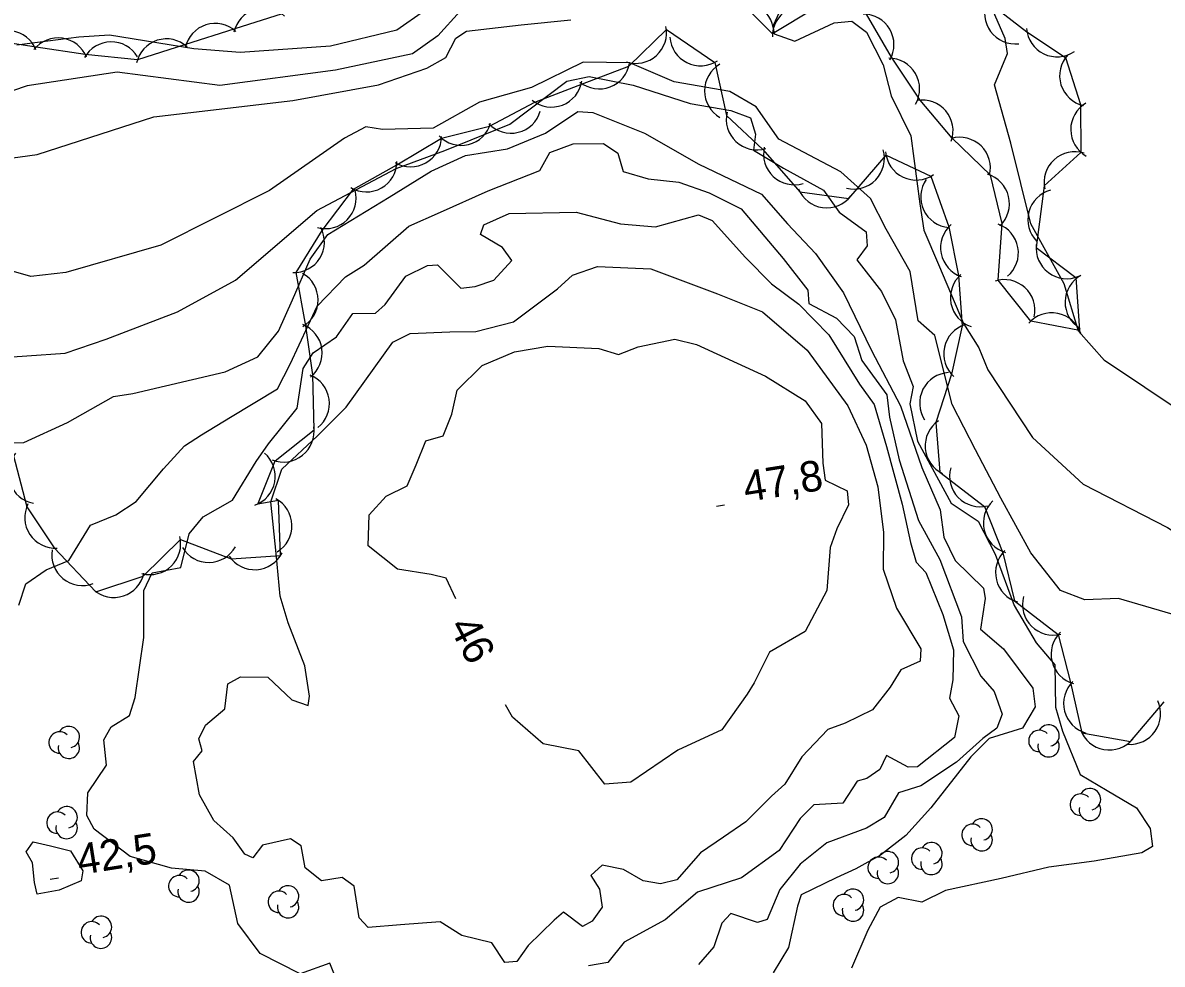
# Model space of a CAD drawing. Extents: x 646142 to 649934, y 5874075 to 5876351.
# Drawn here: x 647215 to 647326.6, y 5875799.1 to 5875891.3 of the extents above; entities that cross this region are included whole.
import ezdxf

# ---------------------------------------------------------------- set-up
doc = ezdxf.new("R2010")
doc.units = 0
for name, color, linetype in [('Niveau 1', 7, 'Continuous'), ('Niveau 2', 7, 'Continuous'), ('Niveau 3', 7, 'Continuous'), ('Niveau 44', 7, 'Continuous')]:
    doc.layers.add(name, color=color, linetype=linetype)

msp = doc.modelspace()

# ---------------------------------------------------------------- linework, layer by layer
at = {"layer": 'Niveau 1'}
for points in [[(647385.17, 5875843.97), (647382.57, 5875841.69), (647376.82, 5875839.72), (647373.04, 5875841.13), (647368.36, 5875844.76), (647365.13, 5875845.88), (647359.37, 5875847.55), (647350.82, 5875848.77), (647339.29, 5875847.43), (647333.28, 5875849.83), (647328.81, 5875852.97), (647320.9, 5875858.25), (647318.37, 5875861.12), (647316.98, 5875865.78), (647313.69, 5875871.64), (647311.75, 5875879.56), (647310.15, 5875885.25), (647311.41, 5875888.33), (647311.2, 5875889.81), (647309.49, 5875893.7)], [(647257.86, 5875892.49), (647255.67, 5875890.07), (647253.18, 5875888.31)], [(647253.18, 5875888.31), (647245.65, 5875886.68), (647234.34, 5875885.19), (647224.26, 5875886.49), (647215.48, 5875885.15), (647206.63, 5875882.17), (647200.02, 5875881.09), (647193.36, 5875882.28), (647187.9, 5875882.54), (647181.86, 5875881.47), (647174.1, 5875876.91), (647165.97, 5875873.66), (647158.34, 5875872.89), (647154.96, 5875874.29), (647151.12, 5875876.74), (647146.49, 5875878.42), (647140.92, 5875879.08), (647137.63, 5875878.92), (647128.74, 5875877.5), (647120.83, 5875876.07), (647107.23, 5875874.11), (647099.55, 5875875.54)], [(647214.64, 5875834.3), (647215.35, 5875836.39), (647217.34, 5875837.74), (647219.54, 5875838.65), (647221.66, 5875842.14), (647224.15, 5875843.13), (647226.14, 5875844.43), (647228.8, 5875847.63), (647230.87, 5875849.91), (647232.54, 5875850.99), (647235.36, 5875852.71), (647239.96, 5875855.48), (647241.21, 5875857.9), (647243.86, 5875863.57), (647246.61, 5875866.44), (647248.45, 5875867.6), (647252.83, 5875871.43), (647255.91, 5875872.78), (647260.58, 5875874.86), (647265.66, 5875876.87), (647266.63, 5875878.63), (647268.9, 5875879.49), (647271.88, 5875879.51), (647273.29, 5875878.56), (647273.81, 5875876.77), (647276.24, 5875876.04), (647279.25, 5875875.71), (647279.25, 5875875.71), (647282.22, 5875874.69), (647285.36, 5875873.11), (647289.46, 5875868.24), (647291.88, 5875865.15), (647291.96, 5875863.83), (647294.68, 5875862.39), (647296.4, 5875860.61), (647297.15, 5875858.27), (647299.6, 5875854.9), (647299.88, 5875852.69), (647300.81, 5875848.53), (647302.71, 5875842.58), (647304.81, 5875838.77), (647306.91, 5875833.13), (647307.09, 5875830.74), (647308.8, 5875827.35), (647310.1, 5875825.82), (647310.89, 5875823.6), (647310.39, 5875822.23), (647309, 5875821.23)], [(647309, 5875821.23), (647306.42, 5875818.91), (647302.93, 5875816.6), (647300.76, 5875815.92), (647299.34, 5875813.48), (647297.61, 5875812.45), (647293.74, 5875811.02), (647291.14, 5875808.92), (647289.15, 5875806.43), (647287.89, 5875803.49), (647286.95, 5875803.22), (647284.34, 5875804.1), (647283.46, 5875803.15), (647282.66, 5875800.83), (647281.17, 5875799.08)]]:
    msp.add_lwpolyline(points, dxfattribs=at)
at = {"layer": 'Niveau 2'}
for points in [[(647214.46, 5875889.17), (647220.53, 5875889.96), (647223.53, 5875890.15), (647231.77, 5875888.83), (647236.33, 5875888.47), (647245.14, 5875889.07), (647251.64, 5875890.66), (647257.06, 5875894.46), (647262.59, 5875897.1), (647265, 5875899.09), (647266.06, 5875900.7)], [(647289.29, 5875892.82), (647288.44, 5875891), (647288.57, 5875890.26), (647290.6, 5875889.54), (647294.47, 5875891.32), (647296.18, 5875891.49), (647297.61, 5875890.42), (647299.26, 5875887.23), (647300.02, 5875884.19), (647301.96, 5875880.27), (647302.85, 5875873.6), (647303.22, 5875871.03), (647304.65, 5875867.65), (647307.12, 5875861.89), (647308.63, 5875859.5), (647309.48, 5875857.33)], [(647256.46, 5875887.95), (647257.43, 5875889.84), (647258.46, 5875890.52), (647263.83, 5875891.12), (647268.69, 5875891.61)], [(647097.85, 5875866.06), (647110.18, 5875864.03), (647116.68, 5875865.25), (647131.56, 5875867.22), (647142.42, 5875867.1), (647156.71, 5875864.84), (647163.93, 5875864.53), (647170.33, 5875865.51), (647178.65, 5875870.32), (647186.57, 5875874.36), (647190.95, 5875875.73), (647198.62, 5875876.39), (647206.19, 5875877.03), (647216.45, 5875878.42), (647227.87, 5875882.11), (647241.46, 5875883.72), (647249.86, 5875885.26), (647254.6, 5875886.89), (647256.46, 5875887.95)], [(647328.2, 5875833.22), (647322.27, 5875834.93), (647319, 5875834.82), (647316.61, 5875835.74), (647313.71, 5875839.42), (647310.76, 5875844.78), (647308.28, 5875849.49), (647306, 5875853.93), (647304.3, 5875860.69), (647302.66, 5875862.14), (647301.89, 5875866.96), (647299.53, 5875871.11), (647298.02, 5875874.14), (647295.11, 5875876.73), (647289.03, 5875879.93), (647286.82, 5875883.11), (647284.25, 5875884.59), (647278.79, 5875885.54), (647274.46, 5875887.41), (647269.9, 5875887.47), (647264.84, 5875885), (647259.74, 5875883.56), (647255.2, 5875881.02), (647250.26, 5875880.87), (647248.62, 5875881.16), (647246.54, 5875880.03)], [(647211.64, 5875858.44), (647219.19, 5875858.97), (647223.2, 5875860.36), (647230.18, 5875863.02), (647235.86, 5875866.14), (647243.82, 5875872.94), (647251.59, 5875877.07), (647256.36, 5875878.82), (647262.72, 5875881.42), (647268.29, 5875885.62), (647270.49, 5875886.07), (647274.78, 5875885.23), (647280.37, 5875883.43), (647284.35, 5875882.74), (647286.26, 5875882.01), (647286.76, 5875880.44), (647286.57, 5875878.87), (647289.51, 5875877.09), (647293.4, 5875874.94), (647294.94, 5875872.79), (647297.6, 5875870.87), (647297.68, 5875869.5), (647296.66, 5875868.12), (647299.1, 5875865.03), (647300.47, 5875862.23), (647301.21, 5875858.21), (647302.2, 5875855.72), (647301.85, 5875854.01), (647302.62, 5875850.34), (647305.92, 5875844.28), (647308.56, 5875842.53), (647310.21, 5875839.3), (647312.08, 5875834.25), (647314.22, 5875830.61), (647316.05, 5875828.44), (647316.11, 5875824.3), (647316.8, 5875821.95), (647318.54, 5875817.69), (647321.17, 5875816.12), (647324.03, 5875814.45), (647325.38, 5875812.4), (647325.62, 5875810.64), (647324.58, 5875810.02), (647319.9, 5875809.2), (647315.47, 5875808.64), (647310.81, 5875807.53), (647305.35, 5875806.34), (647303.05, 5875805.19), (647300.71, 5875805.64), (647298.96, 5875804.72), (647297.75, 5875802.46), (647296.16, 5875798.74)], [(647210.88, 5875850.12), (647215.13, 5875850.21), (647219.41, 5875852.19), (647223.93, 5875854.72), (647225.8, 5875855.03), (647234.84, 5875857.15), (647238.03, 5875858.62), (647240.08, 5875861.13), (647241.44, 5875864.21), (647243.17, 5875868.18), (647244.88, 5875870.6), (647250.9, 5875874.26), (647255.01, 5875876.8), (647258.36, 5875878.35), (647262.49, 5875879), (647266.19, 5875880.52), (647269.38, 5875882.63), (647270.82, 5875882.55), (647275.9, 5875880.52), (647281.2, 5875877.49), (647287.35, 5875874.54), (647289.88, 5875871.63), (647289.88, 5875871.63), (647292.64, 5875868.74), (647295.37, 5875864.88), (647298.11, 5875859.23), (647300.94, 5875853.82), (647303.04, 5875847.76), (647304.82, 5875843.63), (647305.2, 5875840.96), (647306.29, 5875838.66), (647309.08, 5875835.95), (647309.24, 5875834.93), (647308.79, 5875831.95), (647311.04, 5875830), (647313.89, 5875826.15), (647314.13, 5875824.33), (647312.9, 5875822.25), (647309.61, 5875821.23), (647307.84, 5875819.44), (647303.91, 5875814.45), (647301.48, 5875811.73), (647298.98, 5875809.81), (647296.58, 5875808.47), (647294.66, 5875807.59)], [(647246.54, 5875880.03), (647239.2, 5875874.9), (647228.55, 5875869.55), (647219.24, 5875866.88)], [(647246.67, 5875795.3), (647245.08, 5875799.21), (647242.2, 5875798.17), (647238.28, 5875800.18), (647236.1, 5875803.11), (647235.27, 5875806.86), (647232.9, 5875808.23), (647229.6, 5875808.52), (647225.54, 5875809.66), (647222.01, 5875812.34), (647221.3, 5875813.7), (647221.42, 5875815.89), (647223.22, 5875818.6), (647222.97, 5875821.09), (647223.7, 5875822.37), (647225.48, 5875823.47), (647226.05, 5875825.25), (647226.89, 5875831.12), (647226.89, 5875835.71), (647227.69, 5875837.46), (647230.5, 5875837.97), (647231.32, 5875841.26), (647232.7, 5875842.95), (647235.58, 5875844.56), (647237.89, 5875848.35), (647239.09, 5875850.08), (647241.9, 5875853.58), (647242.48, 5875857.48), (647243.47, 5875859.01), (647245.73, 5875860.56), (647247.33, 5875862.85), (647249.56, 5875862.9), (647250.51, 5875863.74), (647252.52, 5875866.53), (647254.66, 5875867.55), (647255.62, 5875867.64), (647257.91, 5875865.35), (647259.33, 5875865.49), (647261.15, 5875866.14), (647262.91, 5875868.04), (647261.98, 5875869.32), (647259.85, 5875870.6), (647260.16, 5875871.55), (647262.63, 5875872.66), (647269.2, 5875872.8), (647273.55, 5875871.63), (647276.96, 5875871.35)], [(647276.96, 5875871.35), (647281.19, 5875872.52), (647282.51, 5875871.97), (647285.79, 5875868.34), (647288.33, 5875865.78), (647290.99, 5875863.76), (647293.92, 5875860.78), (647296.92, 5875855.93), (647298.37, 5875853.95), (647299.58, 5875849.83), (647301.11, 5875844.19), (647301.94, 5875840.44), (647302.48, 5875838.49), (647303.43, 5875837.49), (647305.1, 5875833.36), (647306.12, 5875829.91), (647306.07, 5875826.99), (647305.73, 5875825.18), (647306.65, 5875823.44), (647306.23, 5875821.33), (647302.62, 5875818.44), (647301.71, 5875818.41), (647299.59, 5875819.57), (647298.93, 5875818.18), (647297.64, 5875817.31), (647296.7, 5875817.04)], [(647219.24, 5875866.88), (647215.82, 5875866.47), (647213.21, 5875867.25), (647209.18, 5875869.39), (647205.02, 5875871.8), (647202.92, 5875871.99), (647201.37, 5875871.37), (647197.36, 5875868.19), (647193.44, 5875865.83), (647187.03, 5875862.99), (647183.42, 5875862.16), (647179.89, 5875859.96), (647174.78, 5875857.42), (647169.34, 5875855.83)], [(647234.82, 5875824.14), (647235.1, 5875826.57), (647236.34, 5875827.27), (647239.03, 5875827.25), (647241.37, 5875825.03), (647242.97, 5875824.45), (647243.11, 5875825.38), (647242.64, 5875828.36), (647241.02, 5875832.55), (647240.24, 5875835.16), (647239.83, 5875839.36), (647239.32, 5875844.4), (647240.38, 5875847.6), (647243.88, 5875850.88), (647246.69, 5875853.68), (647251.26, 5875860.04), (647252.95, 5875860.9), (647256.82, 5875861.06), (647259.39, 5875861.09), (647263.07, 5875862.04), (647267.38, 5875865.28), (647268.85, 5875866.63), (647271.29, 5875867.45), (647276.51, 5875867.23), (647283.04, 5875864.8), (647287.45, 5875863.01), (647291.82, 5875859.27), (647295.78, 5875853.83), (647297.6, 5875849.95), (647298.74, 5875845.89), (647299.29, 5875841.42), (647299.25, 5875837.81), (647300.54, 5875834), (647302.94, 5875830), (647302.88, 5875828.8), (647300.97, 5875827.97), (647299.93, 5875826.27), (647298.21, 5875824.03), (647295.54, 5875822.73), (647293.83, 5875822.1), (647291.3, 5875819.44), (647289.62, 5875816.76), (647288.31, 5875815.59)], [(647257.41, 5875834.92), (647256.47, 5875836.94), (647255.01, 5875837.3), (647251.7, 5875837.83), (647248.85, 5875840.11), (647248.95, 5875843.15), (647250.59, 5875844.98), (647252.66, 5875845.98), (647253.54, 5875848.02), (647254.5, 5875850.4), (647256.17, 5875850.86), (647257.04, 5875853), (647257.55, 5875855.34), (647260, 5875857.76), (647263.17, 5875859.11), (647266.43, 5875859.67), (647271.42, 5875859.43), (647273.36, 5875858.83), (647275.28, 5875859.59), (647278.86, 5875860.35), (647280.97, 5875859.82), (647287.72, 5875856.73), (647291.61, 5875854.32), (647293.2, 5875852.08), (647293.36, 5875848.21), (647293.58, 5875846.52), (647295.74, 5875845.48), (647295.87, 5875844.12), (647294.73, 5875841.78), (647294.06, 5875839.94), (647293.73, 5875835.74), (647291.62, 5875831.7), (647288.12, 5875829.68), (647286.64, 5875826.68), (647285.95, 5875825.58)], [(647309.48, 5875857.33), (647313.88, 5875850.72), (647318.83, 5875846.14), (647327.09, 5875841.89), (647334.11, 5875837.28), (647339.53, 5875836.1), (647347.43, 5875833.2), (647353.27, 5875829.46)], [(647285.95, 5875825.58), (647283.45, 5875822.07), (647279.14, 5875820.09), (647274.55, 5875816.94), (647272, 5875816.74), (647269.45, 5875820.02), (647265.96, 5875820.7), (647262.96, 5875823.31), (647262.27, 5875824.54)], [(647288.31, 5875815.59), (647285.82, 5875813.05), (647283.62, 5875811.57), (647281.38, 5875810.03), (647279.07, 5875807.39), (647277.45, 5875807), (647275.76, 5875807.29), (647273.82, 5875808.41), (647271.73, 5875808.82), (647270.63, 5875807.8), (647271.5, 5875806.46), (647271.73, 5875804.71), (647270.78, 5875803.35), (647269.81, 5875802.8), (647267.96, 5875804.21), (647267.06, 5875803.43), (647264.51, 5875800.94), (647263.41, 5875799.4), (647262.22, 5875799.28), (647260.94, 5875801.21), (647258.01, 5875801.94), (647255.88, 5875803.27), (647252.02, 5875802.99), (647248.85, 5875802.73), (647247.95, 5875803.67), (647247.47, 5875806.77), (647246.3, 5875807.62), (647244.28, 5875807.3), (647242.66, 5875808.57), (647242.28, 5875810.7), (647241.24, 5875811.4), (647238.5, 5875810.78), (647237.54, 5875809.53), (647236.76, 5875809.91), (647235.63, 5875811.51), (647233.74, 5875813.21), (647232.35, 5875815.7), (647231.74, 5875818.96), (647232.6, 5875820.02), (647232.26, 5875821.19), (647232.93, 5875822.52), (647234.82, 5875824.14)], [(647296.7, 5875817.04), (647295.31, 5875814.9), (647292.46, 5875814.72), (647291.11, 5875813.38), (647289.07, 5875810.25), (647285.39, 5875807.59), (647281.07, 5875806.18), (647277.9, 5875803.45), (647273.89, 5875801.27), (647272.31, 5875799.28), (647270.4, 5875798.97)], [(647217.76, 5875810.71), (647219.7, 5875810.21), (647220.92, 5875808.28), (647220.74, 5875807.28), (647218.59, 5875806.38), (647216.46, 5875805.99), (647216.17, 5875807.11), (647215.98, 5875809.04), (647215.36, 5875810.12), (647216.06, 5875811.11), (647217.76, 5875810.71)], [(647294.66, 5875807.59), (647291.21, 5875805.92), (647290.87, 5875804.79), (647290, 5875800.74), (647288.47, 5875798.29)]]:
    msp.add_lwpolyline(points, dxfattribs=at)
at = {"layer": 'Niveau 3'}
for p, q in [((647282.94, 5875843.98), (647283.73, 5875844.11)), ((647217.73, 5875807.46), (647218.52, 5875807.58))]:
    msp.add_line(p, q, dxfattribs=at)
at = {"layer": 'Niveau 44'}
for points in [[(647292.58, 5875892.76), (647288.42, 5875890.26), (647284.52, 5875894.17)], [(647309.29, 5875893.56), (647313.32, 5875890.46), (647317.11, 5875887.95), (647318.56, 5875883.32), (647318.61, 5875878.64), (647315.02, 5875875.37), (647314.22, 5875869.31), (647318.11, 5875866.4), (647318.48, 5875861.2), (647313.71, 5875862.12), (647310.5, 5875866.12), (647310.9, 5875871.68), (647309.75, 5875876.4), (647306.01, 5875880.04), (647302.88, 5875883.76), (647300.05, 5875887.98), (647297.61, 5875892.18)], [(647240.42, 5875892.2), (647235.79, 5875890.73), (647230.88, 5875889.18), (647226.26, 5875887.71), (647221.14, 5875888.24), (647216.34, 5875888.95), (647211.25, 5875889.73)], [(647214.1, 5875849.05), (647215.42, 5875843.93), (647218.1, 5875839.89), (647222.19, 5875835.61), (647226.81, 5875837.12), (647230.46, 5875840.72), (647235.42, 5875838.84), (647240.26, 5875839.16), (647240.08, 5875844.54), (647238.03, 5875844.19), (647239.75, 5875848.42), (647243.55, 5875851.45), (647243.43, 5875856.84), (647242.74, 5875861.64), (647241.78, 5875866.87), (647244.33, 5875871), (647247.42, 5875875.05), (647251.64, 5875877.43), (647256.02, 5875880.04), (647260.73, 5875881.2), (647265.15, 5875883.56), (647269.82, 5875885.35), (647274.35, 5875887.09), (647278.04, 5875890.67), (647282.77, 5875887.46), (647283.91, 5875882.26), (647287.46, 5875878.94), (647291.09, 5875874.79), (647295.9, 5875874.14), (647299.53, 5875878.37), (647303.92, 5875876.3), (647305.67, 5875871.36), (647306.61, 5875866.59), (647306.97, 5875861.65), (647305.94, 5875856.91), (647304.41, 5875852.17), (647304.8, 5875847.33), (647309.17, 5875843.95), (647310.96, 5875839.42), (647312.12, 5875834.71), (647316.38, 5875831.41), (647317.57, 5875826.71), (647318.69, 5875821.79), (647323.46, 5875820.94), (647326.77, 5875824.81)]]:
    msp.add_lwpolyline(points, dxfattribs=at)
for centre, radius, start, end in [((647285.54, 5875890.35), 3, 9.889, 129.867), ((647312.18, 5875892.27), 3, 156.5905, 276.5685), ((647238.64, 5875889.78), 3, 47.594, 167.572), ((647291.41, 5875890), 3, 61.0844, 181.0624), ((647233.87, 5875888.27), 3, 47.594, 167.572), ((647297.31, 5875889.19), 3, 330.1996, 90.1775), ((647213.54, 5875887.58), 3, 21.5826, 141.5605), ((647275.05, 5875890.36), 3, 251.9584, 11.9364), ((647316.27, 5875891), 3, 184.3583, 304.3362), ((647218.48, 5875886.85), 3, 21.5826, 141.5605), ((647223.7, 5875886.47), 3, 30.9255, 150.9034), ((647229.1, 5875886.76), 3, 47.594, 167.572), ((647281.37, 5875890.12), 3, 183.691, 303.6689), ((647299.82, 5875884.87), 3, 330.1996, 90.1775), ((647319.52, 5875886.16), 3, 137.3141, 257.2921), ((647271.46, 5875887.86), 3, 230.9752, 350.9531), ((647284.77, 5875884.67), 3, 119.9727, 239.9506), ((647266.79, 5875886.08), 3, 230.9752, 350.9531), ((647303.09, 5875880.77), 3, 340.079, 100.057), ((647320.61, 5875880.88), 3, 120.3008, 240.2787), ((647262.81, 5875883.52), 3, 223.8123, 343.7902), ((647286.89, 5875881.89), 3, 166.8477, 286.8256), ((647257.95, 5875882.33), 3, 223.8123, 343.7902), ((647253.02, 5875880.23), 3, 239.3931, 359.3711), ((647306.74, 5875877.13), 3, 345.8256, 105.8036), ((647290.54, 5875878.47), 3, 166.8477, 286.8256), ((647296.37, 5875878.05), 3, 256.0308, 16.0087), ((647248.66, 5875877.77), 3, 239.3931, 359.3711), ((647302.48, 5875878.93), 3, 184.7361, 304.7141), ((647318, 5875875.7), 3, 72.3664, 192.3443), ((647305.92, 5875874.28), 3, 145.1708, 265.1488), ((647308.61, 5875873.62), 3, 313.7613, 73.7393), ((647244.67, 5875874.17), 3, 255.0004, 14.9784), ((647293.73, 5875876.21), 3, 202.2581, 322.236), ((647316.41, 5875872.05), 3, 105.1412, 225.1191), ((647241.56, 5875869.86), 3, 268.3006, 28.2785), ((647307.87, 5875869.31), 3, 131.0854, 251.0634), ((647309.49, 5875868.8), 3, 310.0428, 70.0207), ((647317.22, 5875869.27), 3, 173.1582, 293.1361), ((647240.94, 5875864.18), 3, 300.2674, 60.2453), ((647308.83, 5875864.41), 3, 131.0854, 251.0634), ((647320.06, 5875863.97), 3, 119.0768, 239.0547), ((647311.1, 5875863.18), 3, 347.5369, 107.5148), ((647315.76, 5875859.93), 3, 19.051, 139.029), ((647241.34, 5875858.99), 3, 308.1691, 68.147), ((647308.18, 5875858.91), 3, 107.7728, 227.7507), ((647242.05, 5875854.04), 3, 308.1691, 68.147), ((647305.82, 5875854.08), 3, 93.163, 213.1409), ((647306.36, 5875849.89), 3, 124.5754, 244.5533), ((647240.55, 5875851.31), 3, 248.63, 8.608), ((647216.62, 5875847.22), 3, 139.613, 259.591), ((647236.75, 5875846.91), 3, 289.3458, 49.3238), ((647308.75, 5875846.92), 3, 164.0599, 284.0379), ((647238.38, 5875842.07), 3, 301.4771, 61.455), ((647312.06, 5875842.34), 3, 133.7735, 253.7515), ((647218.23, 5875842.88), 3, 153.5356, 273.5135), ((647227.49, 5875840.28), 3, 254.4592, 14.4372), ((647233.23, 5875841.47), 3, 211.027, 331.005), ((647220.87, 5875839.21), 3, 170.7297, 290.7076), ((647237.73, 5875840.76), 3, 213.6792, 333.6572), ((647313.25, 5875837.48), 3, 133.7735, 253.7515), ((647223.95, 5875838.04), 3, 228.071, 348.049), ((647315.88, 5875834.36), 3, 164.9593, 284.9372), ((647318.69, 5875829.49), 3, 134.1687, 254.1466), ((647319.91, 5875824.65), 3, 134.1687, 254.1466), ((647323.41, 5875823.65), 3, 265.1494, 25.1274), ((647219.54, 5875821.37), 1.05, 282.2692, 149.7263), ((647314.54, 5875820.99), 1.05, 44.1154, 269.804), ((647315.44, 5875821.52), 1.05, 282.2692, 149.7263), ((647321.39, 5875823.1), 3, 199.8294, 319.8073), ((647218.64, 5875820.84), 1.05, 44.1154, 269.804), ((647219.54, 5875820.32), 1.05, 166.9369, 29.6212), ((647315.44, 5875820.47), 1.05, 166.9369, 29.6212), ((647318.59, 5875814.75), 1.05, 44.1154, 269.804), ((647319.49, 5875815.28), 1.05, 282.2692, 149.7263), ((647219.33, 5875813.51), 1.05, 282.2692, 149.7263), ((647319.49, 5875814.23), 1.05, 166.9369, 29.6212), ((647218.43, 5875812.98), 1.05, 44.1154, 269.804), ((647308.89, 5875812.32), 1.05, 282.2692, 149.7263), ((647219.33, 5875812.46), 1.05, 166.9369, 29.6212), ((647307.99, 5875811.79), 1.05, 44.1154, 269.804), ((647303.97, 5875809.99), 1.05, 282.2692, 149.7263), ((647308.89, 5875811.27), 1.05, 166.9369, 29.6212), ((647299.71, 5875809.1), 1.05, 282.2692, 149.7263), ((647303.07, 5875809.46), 1.05, 44.1154, 269.804), ((647298.81, 5875808.57), 1.05, 44.1154, 269.804), ((647299.71, 5875808.05), 1.05, 166.9369, 29.6212), ((647303.97, 5875808.94), 1.05, 166.9369, 29.6212), ((647230.36, 5875806.76), 1.05, 44.1154, 269.804), ((647231.26, 5875807.29), 1.05, 282.2692, 149.7263), ((647231.26, 5875806.24), 1.05, 166.9369, 29.6212), ((647241, 5875805.76), 1.05, 282.2692, 149.7263), ((647296.3, 5875805.43), 1.05, 282.2692, 149.7263), ((647240.1, 5875805.23), 1.05, 44.1154, 269.804), ((647241, 5875804.71), 1.05, 166.9369, 29.6212), ((647295.4, 5875804.9), 1.05, 44.1154, 269.804), ((647296.3, 5875804.38), 1.05, 166.9369, 29.6212), ((647221.79, 5875802.24), 1.05, 44.1154, 269.804), ((647222.69, 5875802.77), 1.05, 282.2692, 149.7263), ((647222.69, 5875801.72), 1.05, 166.9369, 29.6212)]:
    msp.add_arc(centre, radius, start, end, dxfattribs=at)

# ---------------------------------------------------------------- texts
at = {"layer": 'Niveau 2'}
msp.add_text('46', height=3, rotation=297.1622, dxfattribs=at).set_placement((647256.7, 5875832.24))
at = {"layer": 'Niveau 3'}
for s, p in [('47,8 ', (647285.8, 5875844.39)), ('42,5 ', (647220.59, 5875807.86))]:
    msp.add_text(s, height=3, rotation=8.9405, dxfattribs=at).set_placement(p)

doc.saveas('drawing.dxf')
